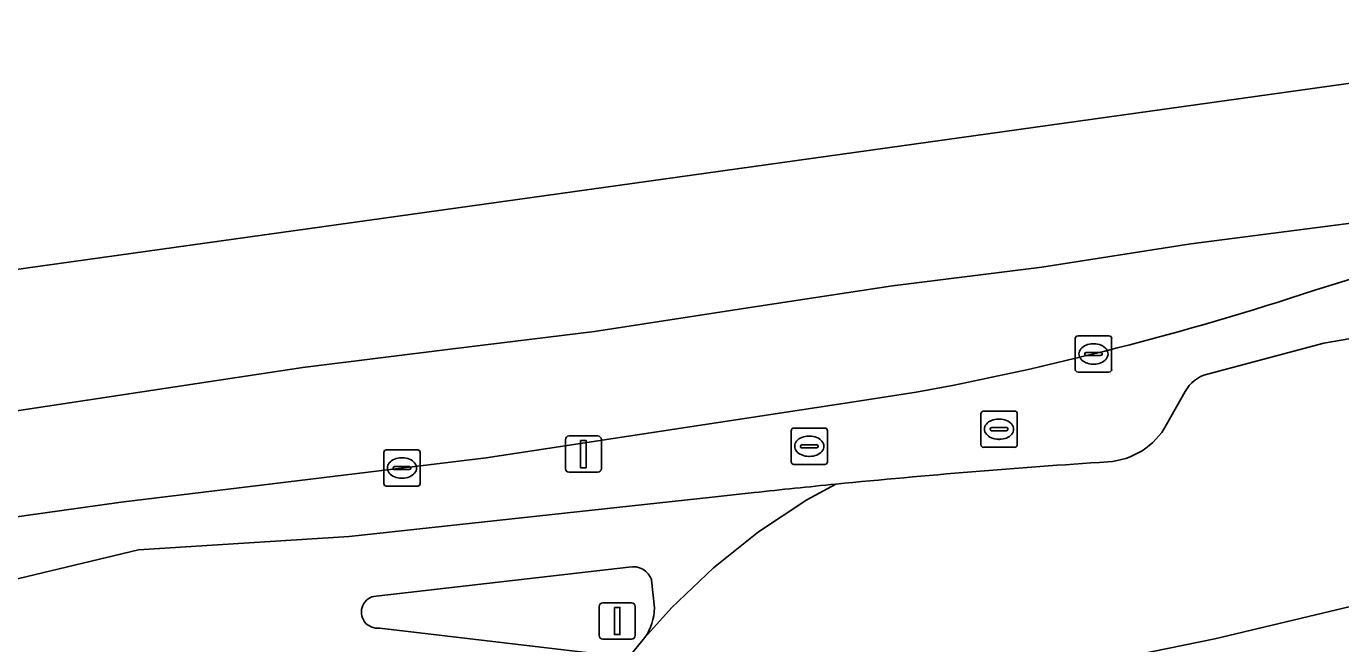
# Model space of a CAD drawing. Extents: x 158031 to 159244, y 380104 to 381214.
# Drawn here: x 158596.77 to 158632.96, y 381140.15 to 381157.17 of the extents above; entities that cross this region are included whole.
import ezdxf

# ---------------------------------------------------------------- set-up
doc = ezdxf.new("R2010")
doc.units = 0
for name, color, linetype in [('IMGEO_Berm_groen', 7, 'Continuous'), ('IMGEO_Brandkraan', 7, 'Continuous'), ('IMGEO_Fietspad_open', 7, 'Continuous'), ('IMGEO_Kolk', 7, 'Continuous'), ('IMGEO_Lichtmast', 7, 'Continuous'), ('IMGEO_Rijbaan_lokaal_open', 7, 'Continuous'), ('IMGEO_Rijbaan_regionaal_gesloten', 7, 'Continuous'), ('IMGEO_Verkeerseiland_open', 7, 'Continuous'), ('IMGEO_Voetpad_open', 7, 'Continuous')]:
    doc.layers.add(name, color=color, linetype=linetype)

msp = doc.modelspace()

# ---------------------------------------------------------------- linework, layer by layer
at = {"layer": 'IMGEO_Berm_groen'}
for points in [[(158629.287, 381147.584), (158632.487, 381148.438), (158642.407, 381150.154), (158646.065, 381150.64), (158645.463, 381153.341), (158636.433, 381151.194), (158632.24, 381149.895)], [(158621.269, 381147.082), (158619.38, 381146.794), (158609.427, 381145.279), (158599.383, 381144.051), (158586.564, 381142.257), (158569.005, 381139.818), (158569.587, 381135.484), (158599.855, 381142.736), (158605.659, 381143.104), (158615.651, 381144.192), (158616.805, 381144.317)], [(158628.163, 381146.191), (158628.671, 381147.104)]]:
    msp.add_lwpolyline(points, dxfattribs=at)
for centre, radius, start, end in [((158605.875, 381229.922), 84.259, 280.52731, 288.23472), ((158629.542, 381146.622), 0.995, 104.8219, 151.031), ((158626.412, 381147.165), 2.004, 273.8338, 330.9066), ((158641.358, 380918.925), 226.725, 93.74587, 95.64462), ((158639.757, 380934.291), 211.276, 95.62243, 96.23671)]:
    msp.add_arc(centre, radius, start, end, dxfattribs=at)
at = {"layer": 'IMGEO_Brandkraan'}
for p, q in [((158617.824, 381145.169), (158617.824, 381146.021)), ((158617.899, 381146.095), (158618.751, 381146.095)), ((158618.312, 381145.875), (158618.337, 381145.875)), ((158618.825, 381146.021), (158618.825, 381145.169)), ((158618.083, 381145.589), (158618.083, 381145.601)), ((158618.521, 381145.552), (158618.123, 381145.552)), ((158618.126, 381145.638), (158618.524, 381145.638)), ((158618.567, 381145.601), (158618.567, 381145.589)), ((158618.751, 381145.095), (158617.899, 381145.095)), ((158618.335, 381145.315), (158618.31, 381145.315))]:
    msp.add_line(p, q, dxfattribs=at)
for points in [[(158617.824, 381145.169), (158617.824, 381146.021)], [(158617.899, 381146.095), (158618.751, 381146.095)], [(158618.825, 381146.021), (158618.825, 381145.169)], [(158618.751, 381145.095), (158617.899, 381145.095)]]:
    msp.add_lwpolyline(points, dxfattribs=at)
for centre, radius, start, end in [((158617.901, 381146.019), 0.0765, 91.552, 178.448), ((158617.901, 381146.019), 0.0765, 91.552, 178.448), ((158618.749, 381146.019), 0.0765, 1.552, 88.448), ((158618.749, 381146.019), 0.0765, 1.552, 88.448), ((158618.123, 381145.598), 0.0403, 85.8775, 175.7526), ((158618.12, 381145.588), 0.0366, 178.938, 274.7102), ((158618.524, 381145.595), 0.043, 264.8664, 352.4533), ((158618.528, 381145.6), 0.0386, 1.7309, 96.639), ((158617.901, 381145.171), 0.0765, 181.552, 268.448), ((158617.901, 381145.171), 0.0765, 181.552, 268.448), ((158618.749, 381145.171), 0.0765, 271.552, 358.448), ((158618.749, 381145.171), 0.0765, 271.552, 358.448)]:
    msp.add_arc(centre, radius, start, end, dxfattribs=at)
for centre, major_axis, ratio, start_param, end_param in [((158618.311, 381145.595), (-0.387, 0.002), 0.722429, 4.712389, 7.853982), ((158618.336, 381145.595), (-0.39, 0.002), 0.717154, 1.570796, 4.712389)]:
    msp.add_ellipse(centre, major_axis=major_axis, ratio=ratio, start_param=start_param, end_param=end_param, dxfattribs=at)
at = {"layer": 'IMGEO_Fietspad_open'}
for points in [[(158613.799, 381140.323), (158614.529, 381141.137), (158615.683, 381142.241), (158616.93, 381143.239), (158618.261, 381144.121), (158619.058, 381144.551)], [(158616.805, 381144.317), (158615.651, 381144.192), (158605.659, 381143.104), (158599.855, 381142.736), (158569.587, 381135.484), (158566.766, 381135.071)], [(158606.4, 381141.466), (158613.354, 381142.261)], [(158613.985, 381141.906), (158614.059, 381141.143)], [(158611.638, 381137.115), (158612.429, 381138.471), (158613.35, 381139.769), (158606.497, 381140.584)]]:
    msp.add_lwpolyline(points, dxfattribs=at)
for centre, radius, start, end in [((158639.757, 380934.291), 211.276, 95.62243, 96.23671), ((158613.478, 381141.742), 0.533, 17.8804, 103.3954), ((158606.437, 381141.024), 0.444, 94.798, 277.7541), ((158612.607, 381141.152), 1.452, 325.1825, 359.6326)]:
    msp.add_arc(centre, radius, start, end, dxfattribs=at)
at = {"layer": 'IMGEO_Kolk'}
for p, q in [((158625.648, 381147.712), (158625.648, 381148.564)), ((158625.723, 381148.638), (158626.575, 381148.638)), ((158626.136, 381148.418), (158626.161, 381148.418)), ((158626.649, 381148.564), (158626.649, 381147.712)), ((158625.907, 381148.132), (158625.907, 381148.144)), ((158626.345, 381148.095), (158625.947, 381148.095)), ((158625.95, 381148.181), (158626.348, 381148.181)), ((158626.391, 381148.144), (158626.391, 381148.132)), ((158626.575, 381147.638), (158625.723, 381147.638)), ((158626.159, 381147.858), (158626.134, 381147.858)), ((158623.123, 381146.565), (158623.975, 381146.565)), ((158623.048, 381145.639), (158623.048, 381146.491)), ((158623.536, 381146.345), (158623.561, 381146.345)), ((158624.049, 381146.491), (158624.049, 381145.639)), ((158623.307, 381146.059), (158623.307, 381146.071)), ((158623.745, 381146.022), (158623.347, 381146.022)), ((158623.35, 381146.108), (158623.748, 381146.108)), ((158623.791, 381146.071), (158623.791, 381146.059)), ((158606.685, 381145.495), (158607.537, 381145.495)), ((158623.975, 381145.565), (158623.123, 381145.565)), ((158623.559, 381145.785), (158623.534, 381145.785)), ((158606.61, 381144.569), (158606.61, 381145.421)), ((158607.098, 381145.275), (158607.123, 381145.275)), ((158607.611, 381145.421), (158607.611, 381144.569)), ((158606.869, 381144.989), (158606.869, 381145.001)), ((158607.307, 381144.952), (158606.909, 381144.952)), ((158606.912, 381145.038), (158607.31, 381145.038)), ((158607.353, 381145.001), (158607.353, 381144.989)), ((158607.537, 381144.495), (158606.685, 381144.495)), ((158607.121, 381144.715), (158607.096, 381144.715))]:
    msp.add_line(p, q, dxfattribs=at)
for points in [[(158625.648, 381147.712), (158625.648, 381148.564)], [(158625.723, 381148.638), (158626.575, 381148.638)], [(158626.649, 381148.564), (158626.649, 381147.712)], [(158626.575, 381147.638), (158625.723, 381147.638)], [(158623.123, 381146.565), (158623.975, 381146.565)], [(158623.048, 381145.639), (158623.048, 381146.491)], [(158624.049, 381146.491), (158624.049, 381145.639)], [(158606.685, 381145.495), (158607.537, 381145.495)], [(158623.975, 381145.565), (158623.123, 381145.565)], [(158606.61, 381144.569), (158606.61, 381145.421)], [(158607.611, 381145.421), (158607.611, 381144.569)], [(158607.537, 381144.495), (158606.685, 381144.495)]]:
    msp.add_lwpolyline(points, dxfattribs=at)
for centre, radius, start, end in [((158625.725, 381148.562), 0.0765, 91.552, 178.448), ((158625.725, 381148.562), 0.0765, 91.552, 178.448), ((158626.573, 381148.562), 0.0765, 1.552, 88.448), ((158626.573, 381148.562), 0.0765, 1.552, 88.448), ((158625.947, 381148.141), 0.0403, 85.8775, 175.7526), ((158625.944, 381148.131), 0.0366, 178.938, 274.7102), ((158626.348, 381148.138), 0.043, 264.8664, 352.4533), ((158626.352, 381148.143), 0.0386, 1.7309, 96.639), ((158625.725, 381147.714), 0.0765, 181.552, 268.448), ((158625.725, 381147.714), 0.0765, 181.552, 268.448), ((158626.573, 381147.714), 0.0765, 271.552, 358.448), ((158626.573, 381147.714), 0.0765, 271.552, 358.448), ((158623.125, 381146.489), 0.0765, 91.552, 178.448), ((158623.125, 381146.489), 0.0765, 91.552, 178.448), ((158623.973, 381146.489), 0.0765, 1.552, 88.448), ((158623.973, 381146.489), 0.0765, 1.552, 88.448), ((158623.347, 381146.068), 0.0403, 85.8775, 175.7526), ((158623.344, 381146.058), 0.0366, 178.938, 274.7102), ((158623.748, 381146.065), 0.043, 264.8664, 352.4533), ((158623.752, 381146.07), 0.0386, 1.7309, 96.639), ((158606.687, 381145.419), 0.0765, 91.552, 178.448), ((158606.687, 381145.419), 0.0765, 91.552, 178.448), ((158607.535, 381145.419), 0.0765, 1.552, 88.448), ((158607.535, 381145.419), 0.0765, 1.552, 88.448), ((158623.125, 381145.641), 0.0765, 181.552, 268.448), ((158623.125, 381145.641), 0.0765, 181.552, 268.448), ((158623.973, 381145.641), 0.0765, 271.552, 358.448), ((158623.973, 381145.641), 0.0765, 271.552, 358.448), ((158606.909, 381144.998), 0.0403, 85.8775, 175.7526), ((158606.906, 381144.988), 0.0366, 178.938, 274.7102), ((158607.31, 381144.995), 0.043, 264.8664, 352.4533), ((158607.314, 381145), 0.0386, 1.7309, 96.639), ((158606.687, 381144.571), 0.0765, 181.552, 268.448), ((158606.687, 381144.571), 0.0765, 181.552, 268.448), ((158607.535, 381144.571), 0.0765, 271.552, 358.448), ((158607.535, 381144.571), 0.0765, 271.552, 358.448)]:
    msp.add_arc(centre, radius, start, end, dxfattribs=at)
for centre, major_axis, ratio, start_param, end_param in [((158626.135, 381148.138), (-0.387, 0.002), 0.722429, 4.712389, 7.853982), ((158626.16, 381148.138), (-0.39, 0.002), 0.717154, 1.570796, 4.712389), ((158623.535, 381146.065), (-0.387, 0.002), 0.722429, 4.712389, 7.853982), ((158623.56, 381146.065), (-0.39, 0.002), 0.717154, 1.570796, 4.712389), ((158607.097, 381144.995), (-0.387, 0.002), 0.722429, 4.712389, 7.853982), ((158607.122, 381144.995), (-0.39, 0.002), 0.717154, 1.570796, 4.712389)]:
    msp.add_ellipse(centre, major_axis=major_axis, ratio=ratio, start_param=start_param, end_param=end_param, dxfattribs=at)
at = {"layer": 'IMGEO_Lichtmast'}
for p, q in [((158611.71, 381145.878), (158612.5, 381145.878)), ((158612.5, 381145.878), (158611.71, 381145.878)), ((158611.61, 381144.978), (158611.61, 381145.778)), ((158611.61, 381145.778), (158611.61, 381144.978)), ((158612.6, 381145.778), (158612.6, 381144.978)), ((158612.6, 381144.978), (158612.6, 381145.778)), ((158612.5, 381144.878), (158611.71, 381144.878)), ((158611.71, 381144.878), (158612.5, 381144.878)), ((158612.54, 381140.377), (158612.54, 381141.177)), ((158612.54, 381141.177), (158612.54, 381140.377)), ((158612.64, 381141.277), (158613.43, 381141.277)), ((158613.43, 381141.277), (158612.64, 381141.277)), ((158613.53, 381141.177), (158613.53, 381140.377)), ((158613.53, 381140.377), (158613.53, 381141.177)), ((158613.43, 381140.277), (158612.64, 381140.277)), ((158612.64, 381140.277), (158613.43, 381140.277))]:
    msp.add_line(p, q, dxfattribs=at)
for points in [[(158612.03, 381145.753), (158612.18, 381145.753), (158612.18, 381145.003), (158612.03, 381145.003), (158612.03, 381145.753)], [(158612.96, 381141.152), (158613.11, 381141.152), (158613.11, 381140.402), (158612.96, 381140.402), (158612.96, 381141.152)]]:
    msp.add_lwpolyline(points, dxfattribs=at)
for centre, start, end in [((158611.71, 381145.778), 90, 180), ((158611.71, 381145.778), 90, 180), ((158612.5, 381145.778), 0, 90), ((158612.5, 381145.778), 360, 90), ((158611.71, 381144.978), 180, 270), ((158611.71, 381144.978), 180, 270), ((158612.5, 381144.978), 270, 0), ((158612.5, 381144.978), 270, 0), ((158612.64, 381141.177), 90, 180), ((158612.64, 381141.177), 90, 180), ((158613.43, 381141.177), 0, 90), ((158613.43, 381141.177), 360, 90), ((158612.64, 381140.377), 180, 270), ((158612.64, 381140.377), 180, 270), ((158613.43, 381140.377), 270, 0), ((158613.43, 381140.377), 270, 0)]:
    msp.add_arc(centre, 0.1, start, end, dxfattribs=at)
at = {"layer": 'IMGEO_Rijbaan_lokaal_open'}
for points in [[(158642.407, 381150.154), (158632.487, 381148.438), (158629.287, 381147.584)], [(158628.671, 381147.104), (158628.163, 381146.191)], [(158619.058, 381144.551), (158618.261, 381144.121), (158616.93, 381143.239), (158615.683, 381142.241), (158614.529, 381141.137), (158613.799, 381140.323), (158613.35, 381139.769), (158612.429, 381138.471), (158611.638, 381137.115), (158610.96, 381135.674), (158610.413, 381134.179), (158610.002, 381132.64), (158609.916, 381132.226), (158609.497, 381129.811), (158607.211, 381115.249), (158606.064, 381108.035)], [(158612.367, 381103.433), (158614.975, 381119.293), (158616.312, 381127.564), (158616.762, 381130.461), (158616.886, 381131.088), (158617.115, 381131.904), (158617.415, 381132.696), (158617.785, 381133.457), (158618.222, 381134.183), (158618.722, 381134.867), (158618.936, 381135.206), (158619.463, 381135.929), (158620.052, 381136.603), (158620.699, 381137.221), (158621.398, 381137.779), (158622.145, 381138.272), (158623.534, 381138.789), (158626.478, 381139.669), (158629.489, 381140.282), (158634.228, 381141.419)]]:
    msp.add_lwpolyline(points, dxfattribs=at)
for centre, radius, start, end in [((158629.542, 381146.622), 0.995, 104.8219, 151.031), ((158626.412, 381147.165), 2.004, 273.8338, 330.9066), ((158641.358, 380918.925), 226.725, 93.74587, 95.64462)]:
    msp.add_arc(centre, radius, start, end, dxfattribs=at)
at = {"layer": 'IMGEO_Rijbaan_regionaal_gesloten'}
for points in [[(158564.605, 381146.012), (158564.629, 381145.818), (158565.089, 381142.184), (158580.025, 381144.281), (158584.045, 381144.912), (158588.083, 381145.408), (158592.105, 381146.025), (158596.145, 381146.511), (158600.263, 381147.137), (158604.381, 381147.763), (158608.514, 381148.277), (158612.413, 381148.761), (158616.514, 381149.387), (158620.614, 381150.012), (158624.729, 381150.529), (158628.827, 381151.172), (158634.872, 381151.953), (158638.96, 381152.551), (158645.463, 381153.341), (158644.464, 381157.171), (158564.605, 381146.012)], [(158632.24, 381149.895), (158636.433, 381151.194), (158645.463, 381153.341), (158638.96, 381152.551), (158634.872, 381151.953), (158628.827, 381151.172), (158624.729, 381150.529), (158620.614, 381150.012), (158616.514, 381149.387), (158612.413, 381148.761), (158608.514, 381148.277), (158604.381, 381147.763), (158600.263, 381147.137), (158596.145, 381146.511), (158592.105, 381146.025), (158588.083, 381145.408), (158584.045, 381144.912), (158580.025, 381144.281), (158565.089, 381142.184), (158565.451, 381139.318), (158566.328, 381139.441), (158569.005, 381139.818), (158586.564, 381142.257), (158599.383, 381144.051)], [(158599.383, 381144.051), (158609.427, 381145.279), (158619.38, 381146.794), (158621.269, 381147.082)]]:
    msp.add_lwpolyline(points, dxfattribs=at)
msp.add_arc((158605.875, 381229.922), 84.259, 280.52731, 288.23472, dxfattribs=at)
at = {"layer": 'IMGEO_Verkeerseiland_open'}
for points in [[(158613.354, 381142.261), (158606.4, 381141.466)], [(158614.059, 381141.143), (158613.985, 381141.906)], [(158606.497, 381140.584), (158613.35, 381139.769), (158613.799, 381140.323)]]:
    msp.add_lwpolyline(points, dxfattribs=at)
for centre, radius, start, end in [((158613.478, 381141.742), 0.533, 17.8804, 103.3954), ((158606.437, 381141.024), 0.444, 94.798, 277.7541), ((158612.607, 381141.152), 1.452, 325.1825, 359.6326)]:
    msp.add_arc(centre, radius, start, end, dxfattribs=at)
at = {"layer": 'IMGEO_Voetpad_open'}
msp.add_lwpolyline([(158634.228, 381141.419), (158629.489, 381140.282), (158626.478, 381139.669), (158623.534, 381138.789), (158622.145, 381138.272), (158621.398, 381137.779), (158620.699, 381137.221), (158620.052, 381136.603), (158619.463, 381135.929), (158618.936, 381135.206), (158618.722, 381134.867), (158618.222, 381134.183), (158617.785, 381133.457), (158617.415, 381132.696), (158617.115, 381131.904), (158616.886, 381131.088), (158616.762, 381130.461), (158616.312, 381127.564), (158614.975, 381119.293), (158612.367, 381103.433)], dxfattribs=at)

doc.saveas('drawing.dxf')
